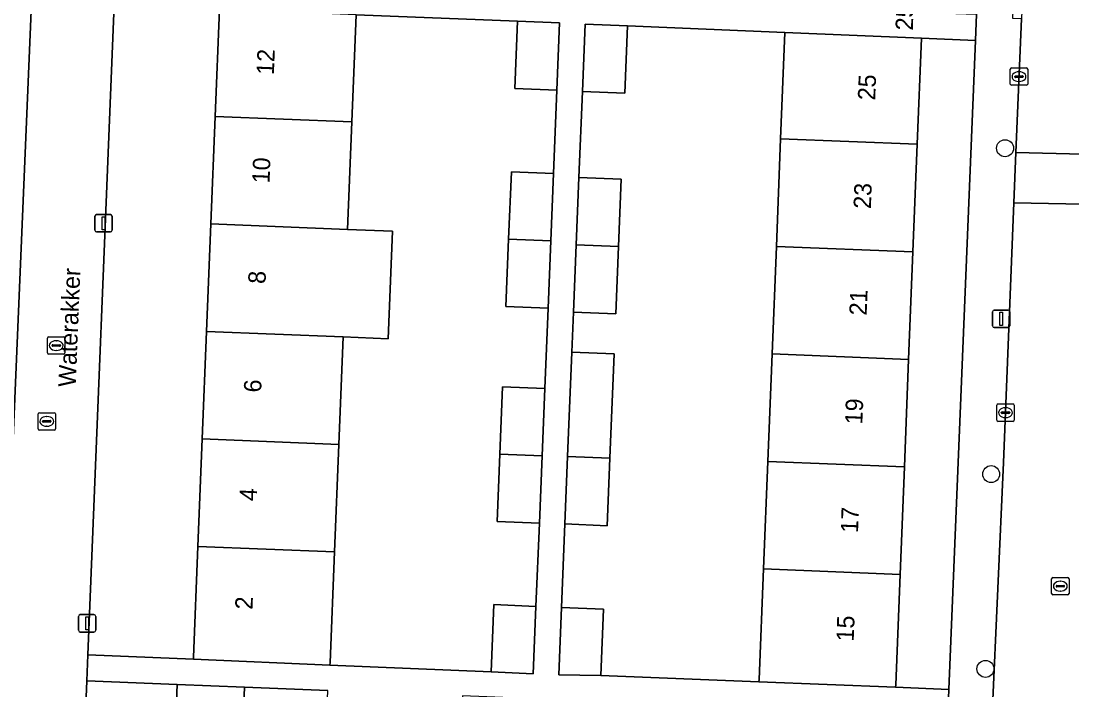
# Model space of a CAD drawing. Extents: x 161354 to 162026, y 386504 to 387460.
# Drawn here: x 161554.5 to 161615, y 386684.6 to 386723.1 of the extents above; entities that cross this region are included whole.
import ezdxf

# ---------------------------------------------------------------- set-up
doc = ezdxf.new("R2010")
doc.units = 0
for name, color, linetype in [('IMGEO_Boom', 7, 'Continuous'), ('IMGEO_Erf', 7, 'Continuous'), ('IMGEO_Kolk', 7, 'Continuous'), ('IMGEO_Lichtmast', 7, 'Continuous'), ('IMGEO_Openbare_ruimte_label', 7, 'Continuous'), ('IMGEO_Pand', 7, 'Continuous'), ('IMGEO_Pand_nummerreeks', 7, 'Continuous'), ('IMGEO_Rijbaan_lokaal_open', 7, 'Continuous'), ('IMGEO_Rioolput', 7, 'Continuous'), ('IMGEO_Voetpad_open', 7, 'Continuous')]:
    doc.layers.add(name, color=color, linetype=linetype)

msp = doc.modelspace()

# ---------------------------------------------------------------- linework, layer by layer
at = {"layer": 'IMGEO_Boom'}
for centre in [(161611.164, 386715.805), (161610.366, 386697.043), (161610.039, 386685.828)]:
    msp.add_circle(centre, 0.489, dxfattribs=at)
at = {"layer": 'IMGEO_Erf'}
for points in [[(161549.945, 386724.294), (161549.688, 386718.078), (161549.43, 386711.861), (161549.173, 386705.644), (161548.916, 386699.427), (161548.658, 386693.211), (161548.402, 386687.013), (161551.52, 386686.895), (161553.035, 386686.838), (161553.534, 386686.819), (161556.007, 386745.625)], [(161600.439, 386671.181), (161600.564, 386674.271), (161600.69, 386677.362), (161600.815, 386680.453), (161600.837, 386680.997), (161596.965, 386681.153), (161597.063, 386683.581), (161592.301, 386683.773), (161592.203, 386681.345), (161588.326, 386681.502), (161584.497, 386681.657), (161584.595, 386684.085), (161579.921, 386684.274), (161579.823, 386681.846), (161575.946, 386682.002), (161572.079, 386682.158), (161572.177, 386684.586), (161567.372, 386684.781), (161567.274, 386682.353), (161563.397, 386682.509), (161563.495, 386684.937), (161558.303, 386685.147), (161557.287, 386660.13)]]:
    msp.add_lwpolyline(points, dxfattribs=at)
for points in [[(161565.441, 386711.45), (161565.689, 386717.64), (161565.936, 386723.81), (161559.882, 386724.059), (161558.363, 386686.646), (161564.437, 386686.385), (161564.442, 386686.513), (161564.697, 386692.879), (161564.945, 386699.069), (161565.193, 386705.26)], [(161584.856, 386706.604), (161582.428, 386706.703), (161582.585, 386710.58), (161582.743, 386714.456), (161585.171, 386714.358), (161585.365, 386719.146), (161582.937, 386719.245), (161583.094, 386723.121), (161573.807, 386723.486), (161573.559, 386717.324), (161573.309, 386711.134), (161575.897, 386711.031), (161575.647, 386704.841), (161573.059, 386704.944), (161572.809, 386698.754), (161572.559, 386692.564), (161572.302, 386686.201), (161572.296, 386686.048), (161581.574, 386685.65), (161581.731, 386689.527), (161584.159, 386689.428), (161584.354, 386694.225), (161581.926, 386694.323), (161582.083, 386698.2), (161582.24, 386702.077), (161584.668, 386701.978)], [(161597.998, 386710.155), (161598.245, 386716.345), (161598.491, 386722.479), (161589.424, 386722.86), (161589.266, 386718.983), (161586.837, 386719.082), (161586.636, 386714.126), (161589.064, 386714.027), (161588.906, 386710.15), (161588.748, 386706.273), (161586.32, 386706.372), (161586.227, 386704.074), (161588.655, 386703.975), (161588.41, 386697.96), (161588.25, 386694.07), (161585.824, 386694.182), (161585.627, 386689.372), (161588.055, 386689.274), (161587.9, 386685.452), (161596.996, 386685.085), (161597.001, 386685.22), (161597.255, 386691.585), (161597.503, 386697.774), (161597.75, 386703.965)], [(161609.457, 386722.018), (161606.35, 386722.148), (161606.107, 386716.032), (161605.861, 386709.842), (161605.615, 386703.652), (161605.37, 386697.461), (161605.124, 386691.271), (161604.871, 386684.905), (161604.866, 386684.767), (161607.934, 386684.643)]]:
    msp.add_lwpolyline(points, close=True, dxfattribs=at)
at = {"layer": 'IMGEO_Kolk'}
for p, q in [((161611.467, 386719.504), (161611.467, 386720.356)), ((161611.542, 386720.43), (161612.394, 386720.43)), ((161611.955, 386720.21), (161611.98, 386720.21)), ((161612.468, 386720.356), (161612.468, 386719.504)), ((161611.726, 386719.924), (161611.726, 386719.936)), ((161612.164, 386719.887), (161611.766, 386719.887)), ((161611.769, 386719.973), (161612.167, 386719.973)), ((161611.978, 386719.65), (161611.953, 386719.65)), ((161612.21, 386719.936), (161612.21, 386719.924)), ((161612.394, 386719.43), (161611.542, 386719.43)), ((161556.039, 386704.018), (161556.039, 386704.87)), ((161556.114, 386704.944), (161556.966, 386704.944)), ((161556.298, 386704.438), (161556.298, 386704.45)), ((161556.736, 386704.401), (161556.338, 386704.401)), ((161556.341, 386704.487), (161556.739, 386704.487)), ((161556.527, 386704.724), (161556.552, 386704.724)), ((161556.782, 386704.45), (161556.782, 386704.438)), ((161557.04, 386704.87), (161557.04, 386704.018)), ((161556.966, 386703.944), (161556.114, 386703.944)), ((161556.55, 386704.164), (161556.525, 386704.164)), ((161610.691, 386700.156), (161610.691, 386701.008)), ((161610.766, 386701.082), (161611.618, 386701.082)), ((161611.179, 386700.862), (161611.204, 386700.862)), ((161611.692, 386701.008), (161611.692, 386700.156)), ((161610.95, 386700.576), (161610.95, 386700.588)), ((161611.388, 386700.539), (161610.99, 386700.539)), ((161610.993, 386700.625), (161611.391, 386700.625)), ((161611.202, 386700.302), (161611.177, 386700.302)), ((161611.434, 386700.588), (161611.434, 386700.576)), ((161611.618, 386700.082), (161610.766, 386700.082))]:
    msp.add_line(p, q, dxfattribs=at)
for points in [[(161611.467, 386719.504), (161611.467, 386720.356)], [(161611.542, 386720.43), (161612.394, 386720.43)], [(161612.468, 386720.356), (161612.468, 386719.504)], [(161612.394, 386719.43), (161611.542, 386719.43)], [(161556.039, 386704.018), (161556.039, 386704.87)], [(161556.114, 386704.944), (161556.966, 386704.944)], [(161557.04, 386704.87), (161557.04, 386704.018)], [(161556.966, 386703.944), (161556.114, 386703.944)], [(161610.691, 386700.156), (161610.691, 386701.008)], [(161610.766, 386701.082), (161611.618, 386701.082)], [(161611.692, 386701.008), (161611.692, 386700.156)], [(161611.618, 386700.082), (161610.766, 386700.082)]]:
    msp.add_lwpolyline(points, dxfattribs=at)
for centre, radius, start, end in [((161611.544, 386720.354), 0.0765, 91.55205, 178.44795), ((161611.544, 386720.354), 0.0765, 91.55205, 178.44795), ((161612.392, 386720.354), 0.0765, 1.55205, 88.44795), ((161612.392, 386720.354), 0.0765, 1.55205, 88.44795), ((161611.544, 386719.506), 0.0765, 181.55205, 268.44795), ((161611.544, 386719.506), 0.0765, 181.55205, 268.44795), ((161611.766, 386719.933), 0.0403, 85.87752, 175.75265), ((161611.763, 386719.923), 0.0366, 178.93798, 274.71019), ((161612.167, 386719.93), 0.043, 264.86636, 352.45326), ((161612.171, 386719.935), 0.0386, 1.73085, 96.63898), ((161612.392, 386719.506), 0.0765, 271.55205, 358.44795), ((161612.392, 386719.506), 0.0765, 271.55205, 358.44795), ((161556.116, 386704.868), 0.0765, 91.55205, 178.44795), ((161556.116, 386704.868), 0.0765, 91.55205, 178.44795), ((161556.338, 386704.447), 0.0403, 85.87752, 175.75265), ((161556.335, 386704.437), 0.0366, 178.93798, 274.71019), ((161556.739, 386704.444), 0.043, 264.86636, 352.45326), ((161556.743, 386704.449), 0.0386, 1.73085, 96.63898), ((161556.964, 386704.868), 0.0765, 1.55205, 88.44795), ((161556.964, 386704.868), 0.0765, 1.55205, 88.44795), ((161556.116, 386704.02), 0.0765, 181.55205, 268.44795), ((161556.116, 386704.02), 0.0765, 181.55205, 268.44795), ((161556.964, 386704.02), 0.0765, 271.55205, 358.44795), ((161556.964, 386704.02), 0.0765, 271.55205, 358.44795), ((161610.768, 386701.006), 0.0765, 91.55205, 178.44795), ((161610.768, 386701.006), 0.0765, 91.55205, 178.44795), ((161611.616, 386701.006), 0.0765, 1.55205, 88.44795), ((161611.616, 386701.006), 0.0765, 1.55205, 88.44795), ((161610.768, 386700.158), 0.0765, 181.55205, 268.44795), ((161610.768, 386700.158), 0.0765, 181.55205, 268.44795), ((161610.99, 386700.585), 0.0403, 85.87752, 175.75265), ((161610.987, 386700.575), 0.0366, 178.93798, 274.71019), ((161611.391, 386700.582), 0.043, 264.86636, 352.45326), ((161611.395, 386700.587), 0.0386, 1.73085, 96.63898), ((161611.616, 386700.158), 0.0765, 271.55205, 358.44795), ((161611.616, 386700.158), 0.0765, 271.55205, 358.44795)]:
    msp.add_arc(centre, radius, start, end, dxfattribs=at)
for centre, major_axis, ratio, start_param, end_param in [((161611.954, 386719.93), (-0.387, 0.002), 0.722429, 4.712389, 7.853982), ((161611.979, 386719.93), (-0.39, 0.002), 0.717154, 1.570796, 4.712389), ((161556.526, 386704.444), (-0.387, 0.002), 0.722429, 4.712389, 7.853982), ((161556.551, 386704.444), (-0.39, 0.002), 0.717154, 1.570796, 4.712389), ((161611.178, 386700.582), (-0.387, 0.002), 0.722429, 4.712389, 7.853982), ((161611.203, 386700.582), (-0.39, 0.002), 0.717154, 1.570796, 4.712389)]:
    msp.add_ellipse(centre, major_axis=major_axis, ratio=ratio, start_param=start_param, end_param=end_param, dxfattribs=at)
at = {"layer": 'IMGEO_Lichtmast'}
for p, q in [((161558.766, 386711.087), (161558.766, 386711.887)), ((161558.766, 386711.887), (161558.766, 386711.087)), ((161558.866, 386711.987), (161559.656, 386711.987)), ((161559.656, 386711.987), (161558.866, 386711.987)), ((161559.756, 386711.887), (161559.756, 386711.087)), ((161559.756, 386711.087), (161559.756, 386711.887)), ((161559.656, 386710.987), (161558.866, 386710.987)), ((161558.866, 386710.987), (161559.656, 386710.987)), ((161610.446, 386705.584), (161610.446, 386706.384)), ((161610.446, 386706.384), (161610.446, 386705.584)), ((161610.546, 386706.484), (161611.336, 386706.484)), ((161611.336, 386706.484), (161610.546, 386706.484)), ((161611.436, 386706.384), (161611.436, 386705.584)), ((161611.436, 386705.584), (161611.436, 386706.384)), ((161611.336, 386705.484), (161610.546, 386705.484)), ((161610.546, 386705.484), (161611.336, 386705.484)), ((161557.82, 386688.052), (161557.82, 386688.852)), ((161557.82, 386688.852), (161557.82, 386688.052)), ((161557.92, 386688.952), (161558.71, 386688.952)), ((161558.71, 386688.952), (161557.92, 386688.952)), ((161558.81, 386688.852), (161558.81, 386688.052)), ((161558.81, 386688.052), (161558.81, 386688.852)), ((161558.71, 386687.952), (161557.92, 386687.952)), ((161557.92, 386687.952), (161558.71, 386687.952))]:
    msp.add_line(p, q, dxfattribs=at)
for points in [[(161559.186, 386711.862), (161559.336, 386711.862), (161559.336, 386711.112), (161559.186, 386711.112), (161559.186, 386711.862)], [(161610.866, 386706.359), (161611.016, 386706.359), (161611.016, 386705.609), (161610.866, 386705.609), (161610.866, 386706.359)], [(161558.24, 386688.827), (161558.39, 386688.827), (161558.39, 386688.077), (161558.24, 386688.077), (161558.24, 386688.827)]]:
    msp.add_lwpolyline(points, dxfattribs=at)
for centre, start, end in [((161558.866, 386711.887), 90, 180), ((161558.866, 386711.887), 90, 180), ((161559.656, 386711.887), 0, 90), ((161559.656, 386711.887), 360, 90), ((161558.866, 386711.087), 180, 270), ((161558.866, 386711.087), 180, 270), ((161559.656, 386711.087), 270, 0), ((161559.656, 386711.087), 270, 0), ((161610.546, 386706.384), 90, 180), ((161610.546, 386706.384), 90, 180), ((161611.336, 386706.384), 0, 90), ((161611.336, 386706.384), 360, 90), ((161610.546, 386705.584), 180, 270), ((161610.546, 386705.584), 180, 270), ((161611.336, 386705.584), 270, 0), ((161611.336, 386705.584), 270, 0), ((161557.92, 386688.852), 90, 180), ((161557.92, 386688.852), 90, 180), ((161558.71, 386688.852), 0, 90), ((161558.71, 386688.852), 360, 90), ((161557.92, 386688.052), 180, 270), ((161557.92, 386688.052), 180, 270), ((161558.71, 386688.052), 270, 0), ((161558.71, 386688.052), 270, 0)]:
    msp.add_arc(centre, 0.1, start, end, dxfattribs=at)
at = {"layer": 'IMGEO_Pand'}
for points in [[(161573.807, 386723.486), (161565.936, 386723.81), (161565.689, 386717.64), (161573.559, 386717.324)], [(161585.522, 386723.023), (161583.094, 386723.121), (161582.937, 386719.245), (161585.365, 386719.146)], [(161589.424, 386722.86), (161586.996, 386722.959), (161586.837, 386719.082), (161589.266, 386718.983)], [(161606.35, 386722.148), (161598.491, 386722.479), (161598.245, 386716.345), (161606.107, 386716.032)], [(161573.309, 386711.134), (161573.559, 386717.324), (161565.689, 386717.64), (161565.441, 386711.45)], [(161598.245, 386716.345), (161597.998, 386710.155), (161605.861, 386709.842), (161606.107, 386716.032)], [(161585.171, 386714.358), (161582.743, 386714.456), (161582.585, 386710.58), (161585.013, 386710.481)], [(161586.636, 386714.126), (161586.478, 386710.249), (161588.906, 386710.15), (161589.064, 386714.027)], [(161573.059, 386704.944), (161575.647, 386704.841), (161575.897, 386711.031), (161573.309, 386711.134), (161565.441, 386711.45), (161565.193, 386705.26)], [(161585.013, 386710.481), (161582.585, 386710.58), (161582.428, 386706.703), (161584.856, 386706.604)], [(161588.906, 386710.15), (161586.478, 386710.249), (161586.32, 386706.372), (161588.748, 386706.273)], [(161605.615, 386703.652), (161605.861, 386709.842), (161597.998, 386710.155), (161597.75, 386703.965)], [(161565.193, 386705.26), (161564.945, 386699.069), (161572.809, 386698.754), (161573.059, 386704.944)], [(161586.227, 386704.074), (161585.982, 386698.059), (161588.41, 386697.96), (161588.655, 386703.975)], [(161597.75, 386703.965), (161597.503, 386697.774), (161605.37, 386697.461), (161605.615, 386703.652)], [(161584.668, 386701.978), (161582.24, 386702.077), (161582.083, 386698.2), (161584.511, 386698.101)], [(161572.559, 386692.564), (161572.809, 386698.754), (161564.945, 386699.069), (161564.697, 386692.879)], [(161584.511, 386698.101), (161582.083, 386698.2), (161581.926, 386694.323), (161584.354, 386694.225)], [(161588.41, 386697.96), (161585.982, 386698.059), (161585.824, 386694.182), (161588.25, 386694.07)], [(161605.124, 386691.271), (161605.37, 386697.461), (161597.503, 386697.774), (161597.255, 386691.585)], [(161572.559, 386692.564), (161564.697, 386692.879), (161564.442, 386686.513), (161564.437, 386686.385), (161572.296, 386686.048), (161572.302, 386686.201)], [(161605.124, 386691.271), (161597.255, 386691.585), (161597.001, 386685.22), (161596.996, 386685.085), (161604.866, 386684.767), (161604.871, 386684.905)], [(161584.159, 386689.428), (161581.731, 386689.527), (161581.574, 386685.65), (161584.002, 386685.546)], [(161585.627, 386689.372), (161585.47, 386685.496), (161587.9, 386685.452), (161588.055, 386689.274)], [(161567.372, 386684.781), (161563.495, 386684.937), (161563.397, 386682.509), (161567.274, 386682.353)]]:
    msp.add_lwpolyline(points, close=True, dxfattribs=at)
at = {"layer": 'IMGEO_Rijbaan_lokaal_open'}
for points in [[(161620.933, 386771.215), (161613.988, 386771.499), (161613.589, 386760.265), (161613.15, 386749.371), (161612.89, 386742.884), (161612.103, 386723.261), (161611.793, 386715.557), (161618.735, 386715.386), (161619.2, 386727.79), (161619.432, 386733.795), (161620.101, 386750.041)], [(161618.735, 386715.386), (161611.793, 386715.557), (161611.678, 386712.667), (161618.646, 386712.528)]]:
    msp.add_lwpolyline(points, close=True, dxfattribs=at)
for points in [[(161556.221, 386751.504), (161556.166, 386750), (161556.007, 386745.625), (161553.534, 386686.819), (161552.686, 386666.678), (161552.424, 386660.44)], [(161557.287, 386660.13), (161558.303, 386685.147), (161558.363, 386686.646), (161559.882, 386724.059)], [(161617.932, 386696.807), (161618.646, 386712.528), (161611.678, 386712.667), (161611.078, 386697.711), (161610.426, 386683.2), (161609.675, 386663.473), (161609.543, 386659.62)]]:
    msp.add_lwpolyline(points, dxfattribs=at)
at = {"layer": 'IMGEO_Rioolput'}
for p, q in [((161555.491, 386699.653), (161555.491, 386700.505)), ((161555.566, 386700.579), (161556.418, 386700.579)), ((161555.979, 386700.359), (161556.004, 386700.359)), ((161556.492, 386700.505), (161556.492, 386699.653)), ((161556.418, 386699.579), (161555.566, 386699.579)), ((161555.75, 386700.073), (161555.75, 386700.085)), ((161556.188, 386700.036), (161555.79, 386700.036)), ((161555.793, 386700.122), (161556.191, 386700.122)), ((161556.002, 386699.799), (161555.977, 386699.799)), ((161556.234, 386700.085), (161556.234, 386700.073)), ((161613.922, 386691.091), (161614.774, 386691.091)), ((161613.847, 386690.165), (161613.847, 386691.017)), ((161614.106, 386690.585), (161614.106, 386690.597)), ((161614.544, 386690.548), (161614.146, 386690.548)), ((161614.149, 386690.634), (161614.547, 386690.634)), ((161614.335, 386690.871), (161614.36, 386690.871)), ((161614.59, 386690.597), (161614.59, 386690.585)), ((161614.848, 386691.017), (161614.848, 386690.165)), ((161614.774, 386690.091), (161613.922, 386690.091)), ((161614.358, 386690.311), (161614.333, 386690.311))]:
    msp.add_line(p, q, dxfattribs=at)
for points in [[(161555.491, 386699.653), (161555.491, 386700.505)], [(161555.566, 386700.579), (161556.418, 386700.579)], [(161556.492, 386700.505), (161556.492, 386699.653)], [(161556.418, 386699.579), (161555.566, 386699.579)], [(161613.922, 386691.091), (161614.774, 386691.091)], [(161613.847, 386690.165), (161613.847, 386691.017)], [(161614.848, 386691.017), (161614.848, 386690.165)], [(161614.774, 386690.091), (161613.922, 386690.091)]]:
    msp.add_lwpolyline(points, dxfattribs=at)
for centre, radius, start, end in [((161555.568, 386700.503), 0.0765, 91.55205, 178.44795), ((161555.568, 386700.503), 0.0765, 91.55205, 178.44795), ((161556.416, 386700.503), 0.0765, 1.55205, 88.44795), ((161556.416, 386700.503), 0.0765, 1.55205, 88.44795), ((161555.568, 386699.655), 0.0765, 181.55205, 268.44795), ((161555.568, 386699.655), 0.0765, 181.55205, 268.44795), ((161555.79, 386700.082), 0.0403, 85.87752, 175.75265), ((161555.787, 386700.072), 0.0366, 178.93798, 274.71019), ((161556.191, 386700.079), 0.043, 264.86636, 352.45326), ((161556.195, 386700.084), 0.0386, 1.73085, 96.63898), ((161556.416, 386699.655), 0.0765, 271.55205, 358.44795), ((161556.416, 386699.655), 0.0765, 271.55205, 358.44795), ((161613.924, 386691.015), 0.0765, 91.55205, 178.44795), ((161613.924, 386691.015), 0.0765, 91.55205, 178.44795), ((161614.772, 386691.015), 0.0765, 1.55205, 88.44795), ((161614.772, 386691.015), 0.0765, 1.55205, 88.44795), ((161614.146, 386690.594), 0.0403, 85.87752, 175.75265), ((161614.143, 386690.584), 0.0366, 178.93798, 274.71019), ((161614.547, 386690.591), 0.043, 264.86636, 352.45326), ((161614.551, 386690.596), 0.0386, 1.73085, 96.63898), ((161613.924, 386690.167), 0.0765, 181.55205, 268.44795), ((161613.924, 386690.167), 0.0765, 181.55205, 268.44795), ((161614.772, 386690.167), 0.0765, 271.55205, 358.44795), ((161614.772, 386690.167), 0.0765, 271.55205, 358.44795)]:
    msp.add_arc(centre, radius, start, end, dxfattribs=at)
for centre, major_axis, ratio, start_param, end_param in [((161555.978, 386700.079), (-0.387, 0.002), 0.722429, 4.712389, 7.853982), ((161556.003, 386700.079), (-0.39, 0.002), 0.717154, 1.570796, 4.712389), ((161614.334, 386690.591), (-0.387, 0.002), 0.722429, 4.712389, 7.853982), ((161614.359, 386690.591), (-0.39, 0.002), 0.717154, 1.570796, 4.712389)]:
    msp.add_ellipse(centre, major_axis=major_axis, ratio=ratio, start_param=start_param, end_param=end_param, dxfattribs=at)
at = {"layer": 'IMGEO_Voetpad_open'}
for points in [[(161611.678, 386712.667), (161611.793, 386715.557), (161612.103, 386723.261), (161611.604, 386723.281), (161612.391, 386742.904), (161612.89, 386742.884), (161613.15, 386749.371), (161610.513, 386749.488), (161610.273, 386742.389), (161609.081, 386742.497), (161608.959, 386739.384), (161608.837, 386736.271), (161608.715, 386733.158), (161608.593, 386730.044), (161608.471, 386726.931), (161608.349, 386723.818), (161608.339, 386723.566), (161609.523, 386723.517), (161609.457, 386722.018), (161607.934, 386684.643), (161607.873, 386683.145), (161607.123, 386664.718), (161606.918, 386659.698)], [(161573.807, 386723.486), (161583.094, 386723.121), (161585.522, 386723.023), (161585.365, 386719.146), (161585.171, 386714.358), (161585.013, 386710.481), (161584.856, 386706.604), (161584.668, 386701.978), (161584.511, 386698.101), (161584.354, 386694.225), (161584.159, 386689.428), (161584.002, 386685.546), (161581.574, 386685.65), (161572.296, 386686.048), (161564.437, 386686.385), (161558.363, 386686.646), (161558.303, 386685.147), (161563.495, 386684.937), (161567.372, 386684.781), (161572.177, 386684.586)], [(161607.873, 386683.145), (161607.934, 386684.643), (161604.866, 386684.767), (161596.996, 386685.085), (161587.9, 386685.452), (161585.47, 386685.496), (161585.627, 386689.372), (161585.824, 386694.182), (161585.982, 386698.059), (161586.227, 386704.074), (161586.32, 386706.372), (161586.478, 386710.249), (161586.636, 386714.126), (161586.837, 386719.082), (161586.996, 386722.959), (161589.424, 386722.86), (161598.491, 386722.479), (161606.35, 386722.148), (161609.457, 386722.018), (161609.523, 386723.517)], [(161609.543, 386659.62), (161609.675, 386663.473), (161609.176, 386663.491), (161609.927, 386683.218), (161610.426, 386683.2), (161611.078, 386697.711), (161611.678, 386712.667)]]:
    msp.add_lwpolyline(points, dxfattribs=at)

# ---------------------------------------------------------------- texts
at = {"layer": 'IMGEO_Openbare_ruimte_label'}
msp.add_text('Waterakker', height=1, rotation=87.7071, dxfattribs=at).set_placement((161557.658, 386702.047))
at = {"layer": 'IMGEO_Pand_nummerreeks'}
for s, rotation, p in [('25/G01', 88.08653, (161605.855, 386722.574)), ('12', 87.70838, (161569.067, 386720.012)), ('25', 87.72557, (161603.685, 386718.549)), ('10', 87.70591, (161568.816, 386713.77)), ('23', 87.72581, (161603.437, 386712.301)), ('8', 87.70591, (161568.585, 386707.982)), ('21', 87.72581, (161603.194, 386706.164)), ('6', 87.70591, (161568.335, 386701.729)), ('19', 87.72581, (161602.945, 386699.893)), ('4', 87.70591, (161568.084, 386695.48)), ('17', 87.72581, (161602.697, 386693.644)), ('2', 87.70838, (161567.834, 386689.229)), ('15', 87.72557, (161602.448, 386687.394))]:
    msp.add_text(s, height=1, rotation=rotation, dxfattribs=at).set_placement(p)

doc.saveas('drawing.dxf')
